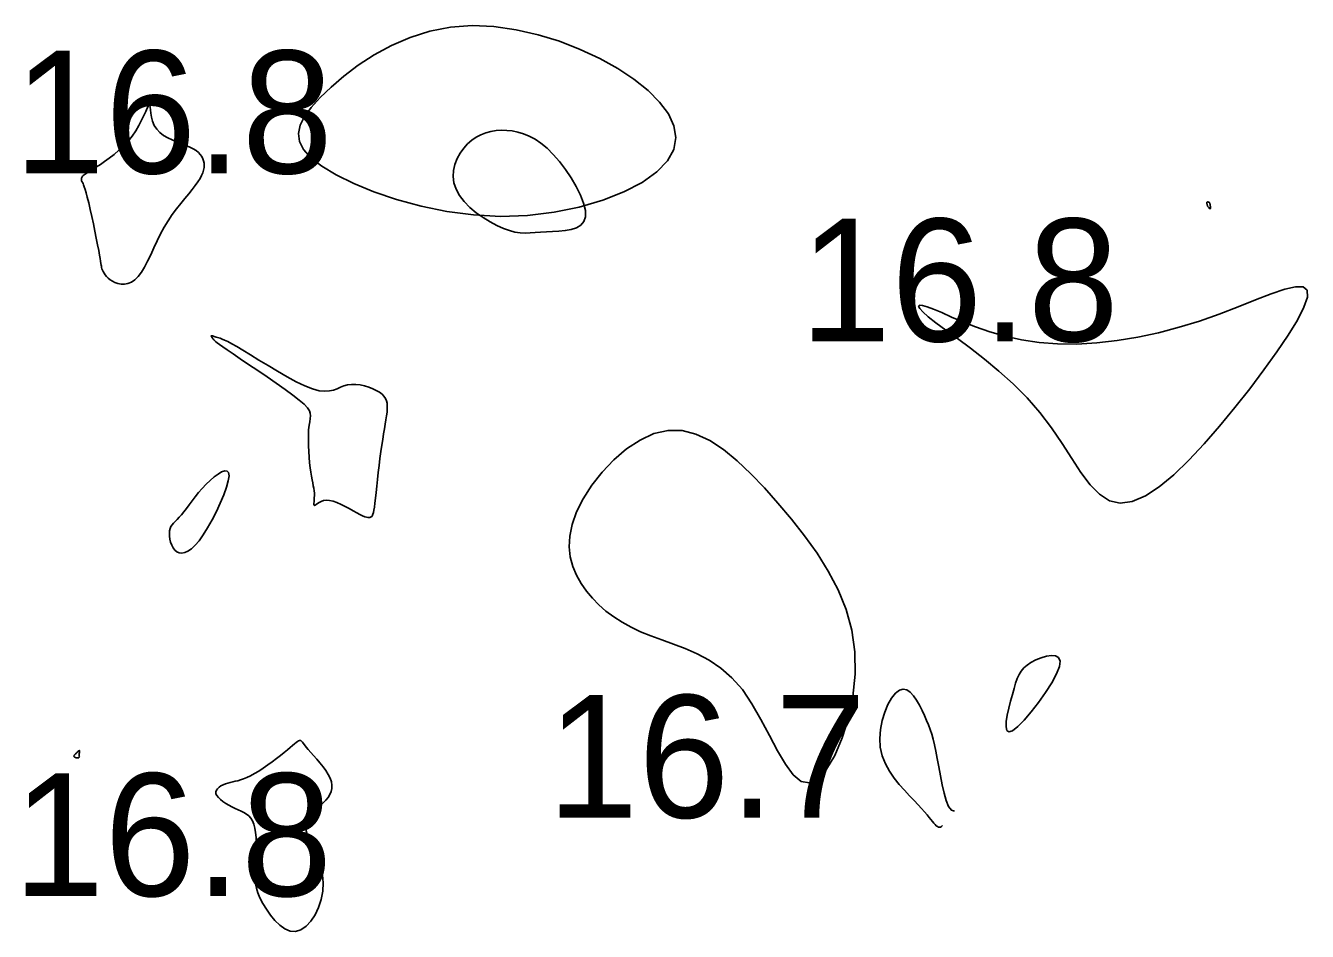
# Model space of a CAD drawing. Extents: x 3040093 to 3056816, y 408076 to 509144.
# Drawn here: x 3046611.8 to 3046664.1, y 434936.7 to 434973.6 of the extents above; entities that cross this region are included whole.
import ezdxf

# ---------------------------------------------------------------- set-up
doc = ezdxf.new("R2010")
doc.units = 0
doc.layers.add('V-CHAN-CONT-EL17', color=7, linetype='Continuous')
doc.layers.add('V-TOPO-SOUN-0610', color=7, linetype='Continuous')

msp = doc.modelspace()

# ---------------------------------------------------------------- linework, layer by layer
at = {"layer": 'V-CHAN-CONT-EL17'}
for points in [[(3046632.259, 434965.896), (3046633.336, 434966.027), (3046634.365, 434966.237), (3046635.323, 434966.517), (3046636.185, 434966.856), (3046636.929, 434967.242), (3046637.53, 434967.666), (3046637.967, 434968.117), (3046638.222, 434968.585), (3046638.302, 434969.064), (3046638.223, 434969.549), (3046637.998, 434970.035), (3046637.642, 434970.516), (3046637.17, 434970.987), (3046636.596, 434971.443), (3046635.933, 434971.879), (3046635.198, 434972.289), (3046634.402, 434972.663), (3046633.56, 434972.991), (3046632.684, 434973.262), (3046631.788, 434973.465), (3046630.886, 434973.591), (3046629.991, 434973.63), (3046629.115, 434973.569), (3046628.272, 434973.405), (3046627.468, 434973.149), (3046626.71, 434972.82), (3046626.002, 434972.436), (3046625.352, 434972.014), (3046624.763, 434971.571), (3046624.244, 434971.126), (3046623.799, 434970.697), (3046623.434, 434970.297), (3046623.158, 434969.924), (3046622.98, 434969.571), (3046622.908, 434969.234), (3046622.951, 434968.904), (3046623.119, 434968.577), (3046623.418, 434968.247), (3046623.859, 434967.906), (3046624.445, 434967.552), (3046625.163, 434967.197), (3046625.992, 434966.855), (3046626.915, 434966.541), (3046627.911, 434966.27), (3046628.963, 434966.055), (3046630.051, 434965.912), (3046631.156, 434965.856)], [(3046614.917, 434963.667), (3046614.944, 434963.605), (3046614.98, 434963.539), (3046615.025, 434963.47), (3046615.08, 434963.401), (3046615.146, 434963.333), (3046615.226, 434963.269), (3046615.319, 434963.21), (3046615.427, 434963.159), (3046615.546, 434963.12), (3046615.676, 434963.098), (3046615.812, 434963.097), (3046615.953, 434963.123), (3046616.095, 434963.178), (3046616.236, 434963.27), (3046616.374, 434963.401), (3046616.505, 434963.574), (3046616.632, 434963.785), (3046616.758, 434964.026), (3046616.884, 434964.289), (3046617.012, 434964.567), (3046617.146, 434964.852), (3046617.286, 434965.137), (3046617.437, 434965.415), (3046617.598, 434965.678), (3046617.766, 434965.928), (3046617.938, 434966.162), (3046618.11, 434966.382), (3046618.276, 434966.587), (3046618.434, 434966.777), (3046618.577, 434966.953), (3046618.704, 434967.115), (3046618.809, 434967.263), (3046618.895, 434967.398), (3046618.961, 434967.522), (3046619.01, 434967.636), (3046619.042, 434967.743), (3046619.06, 434967.843), (3046619.065, 434967.938), (3046619.058, 434968.03), (3046619.04, 434968.119), (3046619.01, 434968.207), (3046618.966, 434968.293), (3046618.907, 434968.376), (3046618.83, 434968.457), (3046618.735, 434968.535), (3046618.619, 434968.61), (3046618.48, 434968.681), (3046618.32, 434968.751), (3046618.142, 434968.819), (3046617.955, 434968.891), (3046617.766, 434968.97), (3046617.581, 434969.057), (3046617.408, 434969.158), (3046617.255, 434969.274), (3046617.128, 434969.409), (3046617.032, 434969.565), (3046616.964, 434969.732), (3046616.919, 434969.901), (3046616.889, 434970.061), (3046616.871, 434970.201), (3046616.857, 434970.311), (3046616.843, 434970.381), (3046616.822, 434970.4), (3046616.789, 434970.361), (3046616.743, 434970.27), (3046616.683, 434970.135), (3046616.607, 434969.966), (3046616.515, 434969.772), (3046616.405, 434969.562), (3046616.277, 434969.345), (3046616.129, 434969.129), (3046615.961, 434968.924), (3046615.777, 434968.73), (3046615.585, 434968.549), (3046615.388, 434968.382), (3046615.193, 434968.229), (3046615.006, 434968.093), (3046614.831, 434967.973), (3046614.676, 434967.87), (3046614.543, 434967.785), (3046614.433, 434967.717), (3046614.342, 434967.661), (3046614.269, 434967.617), (3046614.211, 434967.581), (3046614.166, 434967.551), (3046614.131, 434967.525), (3046614.105, 434967.499), (3046614.085, 434967.473), (3046614.071, 434967.445), (3046614.062, 434967.417), (3046614.057, 434967.388), (3046614.057, 434967.36), (3046614.06, 434967.333), (3046614.067, 434967.306), (3046614.077, 434967.282), (3046614.089, 434967.259), (3046614.104, 434967.232), (3046614.123, 434967.194), (3046614.146, 434967.14), (3046614.175, 434967.063), (3046614.209, 434966.957), (3046614.25, 434966.815), (3046614.299, 434966.632), (3046614.354, 434966.404), (3046614.415, 434966.14), (3046614.479, 434965.852), (3046614.544, 434965.551), (3046614.607, 434965.25), (3046614.666, 434964.961), (3046614.719, 434964.696), (3046614.763, 434964.466), (3046614.796, 434964.28), (3046614.821, 434964.135), (3046614.838, 434964.023), (3046614.851, 434963.938), (3046614.861, 434963.872), (3046614.871, 434963.819), (3046614.882, 434963.771), (3046614.897, 434963.723)], [(3046632.789, 434965.208), (3046632.571, 434965.191), (3046632.364, 434965.178), (3046632.16, 434965.175), (3046631.955, 434965.186), (3046631.743, 434965.217), (3046631.517, 434965.273), (3046631.273, 434965.359), (3046631.006, 434965.478), (3046630.726, 434965.627), (3046630.443, 434965.804), (3046630.166, 434966.004), (3046629.907, 434966.223), (3046629.676, 434966.458), (3046629.484, 434966.704), (3046629.341, 434966.958), (3046629.255, 434967.217), (3046629.222, 434967.475), (3046629.237, 434967.729), (3046629.293, 434967.976), (3046629.385, 434968.211), (3046629.506, 434968.431), (3046629.65, 434968.631), (3046629.81, 434968.809), (3046629.983, 434968.96), (3046630.165, 434969.085), (3046630.356, 434969.185), (3046630.555, 434969.263), (3046630.76, 434969.318), (3046630.972, 434969.352), (3046631.188, 434969.366), (3046631.409, 434969.361), (3046631.633, 434969.338), (3046631.859, 434969.294), (3046632.09, 434969.226), (3046632.324, 434969.129), (3046632.561, 434968.999), (3046632.803, 434968.835), (3046633.049, 434968.63), (3046633.299, 434968.383), (3046633.553, 434968.091), (3046633.801, 434967.766), (3046634.033, 434967.42), (3046634.241, 434967.067), (3046634.414, 434966.72), (3046634.541, 434966.391), (3046634.613, 434966.094), (3046634.621, 434965.843), (3046634.557, 434965.646), (3046634.43, 434965.499), (3046634.252, 434965.394), (3046634.036, 434965.323), (3046633.792, 434965.279), (3046633.534, 434965.253), (3046633.274, 434965.238), (3046633.022, 434965.224)], [(3046660.111, 434966.189), (3046660.113, 434966.209), (3046660.112, 434966.233), (3046660.109, 434966.26), (3046660.105, 434966.289), (3046660.1, 434966.318), (3046660.094, 434966.344), (3046660.088, 434966.367), (3046660.083, 434966.386), (3046660.078, 434966.4), (3046660.073, 434966.411), (3046660.068, 434966.418), (3046660.064, 434966.424), (3046660.059, 434966.427), (3046660.055, 434966.429), (3046660.05, 434966.431), (3046660.046, 434966.432), (3046660.042, 434966.434), (3046660.037, 434966.436), (3046660.032, 434966.438), (3046660.027, 434966.439), (3046660.022, 434966.441), (3046660.016, 434966.442), (3046660.01, 434966.443), (3046660.003, 434966.444), (3046659.997, 434966.444), (3046659.99, 434966.444), (3046659.983, 434966.442), (3046659.977, 434966.44), (3046659.972, 434966.437), (3046659.968, 434966.432), (3046659.964, 434966.426), (3046659.963, 434966.419), (3046659.962, 434966.411), (3046659.962, 434966.401), (3046659.964, 434966.391), (3046659.966, 434966.379), (3046659.968, 434966.368), (3046659.97, 434966.356), (3046659.973, 434966.345), (3046659.976, 434966.334), (3046659.978, 434966.323), (3046659.981, 434966.311), (3046659.985, 434966.3), (3046659.99, 434966.288), (3046659.996, 434966.275), (3046660.004, 434966.261), (3046660.013, 434966.246), (3046660.024, 434966.23), (3046660.037, 434966.214), (3046660.051, 434966.198), (3046660.064, 434966.185), (3046660.078, 434966.175), (3046660.089, 434966.169), (3046660.099, 434966.169), (3046660.107, 434966.175)], [(3046653.627, 434957.231), (3046654.055, 434956.595), (3046654.451, 434955.979), (3046654.829, 434955.411), (3046655.203, 434954.918), (3046655.586, 434954.526), (3046655.991, 434954.264), (3046656.434, 434954.158), (3046656.923, 434954.228), (3046657.455, 434954.459), (3046658.021, 434954.832), (3046658.615, 434955.324), (3046659.227, 434955.914), (3046659.852, 434956.581), (3046660.48, 434957.304), (3046661.104, 434958.061), (3046661.715, 434958.831), (3046662.294, 434959.594), (3046662.824, 434960.329), (3046663.285, 434961.014), (3046663.658, 434961.629), (3046663.924, 434962.153), (3046664.063, 434962.566), (3046664.056, 434962.846), (3046663.892, 434962.981), (3046663.581, 434962.985), (3046663.141, 434962.883), (3046662.592, 434962.698), (3046661.951, 434962.452), (3046661.236, 434962.17), (3046660.466, 434961.875), (3046659.658, 434961.589), (3046658.83, 434961.333), (3046657.99, 434961.113), (3046657.146, 434960.932), (3046656.305, 434960.793), (3046655.474, 434960.698), (3046654.661, 434960.651), (3046653.873, 434960.653), (3046653.118, 434960.709), (3046652.403, 434960.818), (3046651.731, 434960.969), (3046651.106, 434961.152), (3046650.532, 434961.351), (3046650.012, 434961.556), (3046649.551, 434961.753), (3046649.152, 434961.93), (3046648.818, 434962.074), (3046648.554, 434962.174), (3046648.362, 434962.227), (3046648.245, 434962.233), (3046648.208, 434962.191), (3046648.252, 434962.099), (3046648.382, 434961.957), (3046648.6, 434961.763), (3046648.909, 434961.518), (3046649.31, 434961.221), (3046649.786, 434960.873), (3046650.319, 434960.477), (3046650.888, 434960.036), (3046651.476, 434959.551), (3046652.062, 434959.025), (3046652.628, 434958.461), (3046653.155, 434957.861)], [(3046623.561, 434954.48), (3046623.558, 434954.388), (3046623.552, 434954.302), (3046623.547, 434954.225), (3046623.543, 434954.16), (3046623.544, 434954.11), (3046623.552, 434954.078), (3046623.569, 434954.067), (3046623.597, 434954.079), (3046623.637, 434954.108), (3046623.69, 434954.148), (3046623.757, 434954.192), (3046623.838, 434954.234), (3046623.934, 434954.266), (3046624.047, 434954.283), (3046624.176, 434954.278), (3046624.322, 434954.245), (3046624.481, 434954.189), (3046624.647, 434954.116), (3046624.816, 434954.032), (3046624.982, 434953.942), (3046625.141, 434953.853), (3046625.288, 434953.771), (3046625.418, 434953.7), (3046625.527, 434953.647), (3046625.616, 434953.61), (3046625.688, 434953.587), (3046625.746, 434953.575), (3046625.791, 434953.573), (3046625.826, 434953.579), (3046625.854, 434953.589), (3046625.877, 434953.603), (3046625.898, 434953.619), (3046625.917, 434953.64), (3046625.934, 434953.672), (3046625.951, 434953.72), (3046625.969, 434953.789), (3046625.987, 434953.882), (3046626.006, 434954.007), (3046626.026, 434954.166), (3046626.05, 434954.364), (3046626.075, 434954.595), (3046626.103, 434954.852), (3046626.133, 434955.127), (3046626.164, 434955.413), (3046626.198, 434955.702), (3046626.233, 434955.988), (3046626.269, 434956.264), (3046626.307, 434956.522), (3046626.346, 434956.762), (3046626.383, 434956.986), (3046626.419, 434957.193), (3046626.452, 434957.385), (3046626.481, 434957.561), (3046626.505, 434957.722), (3046626.523, 434957.87), (3046626.534, 434958.004), (3046626.535, 434958.127), (3046626.524, 434958.238), (3046626.5, 434958.341), (3046626.459, 434958.435), (3046626.399, 434958.523), (3046626.319, 434958.606), (3046626.215, 434958.684), (3046626.087, 434958.76), (3046625.939, 434958.83), (3046625.776, 434958.892), (3046625.602, 434958.944), (3046625.424, 434958.982), (3046625.247, 434959.003), (3046625.076, 434959.006), (3046624.915, 434958.987), (3046624.768, 434958.945), (3046624.629, 434958.889), (3046624.49, 434958.829), (3046624.341, 434958.775), (3046624.175, 434958.737), (3046623.984, 434958.725), (3046623.758, 434958.75), (3046623.49, 434958.822), (3046623.175, 434958.946), (3046622.823, 434959.115), (3046622.445, 434959.317), (3046622.056, 434959.54), (3046621.669, 434959.772), (3046621.297, 434960), (3046620.952, 434960.213), (3046620.648, 434960.399), (3046620.396, 434960.549), (3046620.19, 434960.665), (3046620.027, 434960.751), (3046619.898, 434960.813), (3046619.798, 434960.856), (3046619.72, 434960.884), (3046619.658, 434960.903), (3046619.606, 434960.918), (3046619.559, 434960.932), (3046619.515, 434960.946), (3046619.475, 434960.959), (3046619.441, 434960.971), (3046619.411, 434960.98), (3046619.387, 434960.987), (3046619.37, 434960.989), (3046619.359, 434960.987), (3046619.355, 434960.98), (3046619.357, 434960.969), (3046619.364, 434960.954), (3046619.375, 434960.935), (3046619.39, 434960.915), (3046619.407, 434960.892), (3046619.425, 434960.869), (3046619.443, 434960.846), (3046619.462, 434960.823), (3046619.488, 434960.795), (3046619.529, 434960.757), (3046619.594, 434960.705), (3046619.689, 434960.633), (3046619.824, 434960.536), (3046620.005, 434960.41), (3046620.242, 434960.249), (3046620.537, 434960.05), (3046620.878, 434959.821), (3046621.248, 434959.572), (3046621.63, 434959.312), (3046622.008, 434959.052), (3046622.364, 434958.8), (3046622.682, 434958.567), (3046622.945, 434958.363), (3046623.14, 434958.193), (3046623.273, 434958.053), (3046623.355, 434957.934), (3046623.395, 434957.827), (3046623.404, 434957.722), (3046623.391, 434957.612), (3046623.368, 434957.486), (3046623.343, 434957.338), (3046623.326, 434957.16), (3046623.317, 434956.956), (3046623.315, 434956.735), (3046623.32, 434956.502), (3046623.331, 434956.266), (3046623.347, 434956.033), (3046623.367, 434955.81), (3046623.39, 434955.605), (3046623.415, 434955.422), (3046623.442, 434955.261), (3046623.468, 434955.119), (3046623.494, 434954.992), (3046623.516, 434954.877), (3046623.536, 434954.771), (3046623.55, 434954.672), (3046623.559, 434954.575)], [(3046641.41, 434945.986), (3046641.776, 434945.349), (3046642.12, 434944.697), (3046642.449, 434944.074), (3046642.77, 434943.524), (3046643.089, 434943.092), (3046643.414, 434942.822), (3046643.75, 434942.759), (3046644.101, 434942.932), (3046644.453, 434943.319), (3046644.789, 434943.884), (3046645.09, 434944.591), (3046645.34, 434945.403), (3046645.521, 434946.284), (3046645.615, 434947.198), (3046645.606, 434948.108), (3046645.479, 434948.985), (3046645.247, 434949.823), (3046644.923, 434950.625), (3046644.523, 434951.394), (3046644.062, 434952.129), (3046643.556, 434952.835), (3046643.02, 434953.511), (3046642.469, 434954.161), (3046641.915, 434954.784), (3046641.361, 434955.366), (3046640.806, 434955.891), (3046640.248, 434956.345), (3046639.689, 434956.712), (3046639.125, 434956.976), (3046638.558, 434957.121), (3046637.986, 434957.131), (3046637.411, 434956.998), (3046636.842, 434956.738), (3046636.292, 434956.374), (3046635.774, 434955.93), (3046635.299, 434955.428), (3046634.879, 434954.891), (3046634.528, 434954.342), (3046634.258, 434953.805), (3046634.076, 434953.299), (3046633.978, 434952.825), (3046633.955, 434952.383), (3046633.998, 434951.97), (3046634.098, 434951.585), (3046634.247, 434951.226), (3046634.436, 434950.891), (3046634.655, 434950.579), (3046634.898, 434950.289), (3046635.165, 434950.018), (3046635.454, 434949.766), (3046635.769, 434949.532), (3046636.109, 434949.314), (3046636.475, 434949.112), (3046636.868, 434948.925), (3046637.29, 434948.75), (3046637.738, 434948.586), (3046638.208, 434948.42), (3046638.691, 434948.237), (3046639.178, 434948.022), (3046639.662, 434947.763), (3046640.135, 434947.442), (3046640.589, 434947.048), (3046641.016, 434946.564)], [(3046617.644, 434952.935), (3046617.648, 434952.817), (3046617.666, 434952.693), (3046617.696, 434952.569), (3046617.74, 434952.45), (3046617.796, 434952.342), (3046617.866, 434952.251), (3046617.948, 434952.181), (3046618.043, 434952.139), (3046618.151, 434952.127), (3046618.27, 434952.149), (3046618.401, 434952.208), (3046618.543, 434952.306), (3046618.695, 434952.448), (3046618.857, 434952.635), (3046619.028, 434952.872), (3046619.207, 434953.158), (3046619.388, 434953.48), (3046619.562, 434953.822), (3046619.723, 434954.168), (3046619.863, 434954.503), (3046619.973, 434954.81), (3046620.048, 434955.074), (3046620.079, 434955.277), (3046620.061, 434955.409), (3046620, 434955.474), (3046619.903, 434955.481), (3046619.777, 434955.437), (3046619.631, 434955.352), (3046619.471, 434955.234), (3046619.305, 434955.092), (3046619.142, 434954.934), (3046618.986, 434954.768), (3046618.84, 434954.598), (3046618.703, 434954.428), (3046618.574, 434954.261), (3046618.453, 434954.1), (3046618.34, 434953.949), (3046618.234, 434953.811), (3046618.135, 434953.689), (3046618.043, 434953.587), (3046617.958, 434953.499), (3046617.882, 434953.423), (3046617.815, 434953.353), (3046617.757, 434953.284), (3046617.711, 434953.212), (3046617.676, 434953.133), (3046617.653, 434953.041)], [(3046652.247, 434945.055), (3046652.51, 434945.32), (3046652.802, 434945.659), (3046653.102, 434946.043), (3046653.388, 434946.448), (3046653.639, 434946.844), (3046653.833, 434947.206), (3046653.95, 434947.507), (3046653.974, 434947.725), (3046653.916, 434947.866), (3046653.793, 434947.94), (3046653.621, 434947.957), (3046653.418, 434947.928), (3046653.2, 434947.864), (3046652.986, 434947.775), (3046652.79, 434947.673), (3046652.628, 434947.564), (3046652.496, 434947.447), (3046652.389, 434947.319), (3046652.301, 434947.176), (3046652.228, 434947.013), (3046652.162, 434946.827), (3046652.098, 434946.614), (3046652.031, 434946.37), (3046651.957, 434946.095), (3046651.884, 434945.805), (3046651.823, 434945.521), (3046651.782, 434945.262), (3046651.773, 434945.049), (3046651.805, 434944.903), (3046651.889, 434944.843), (3046652.035, 434944.889)], [(3046621.458, 434937.849), (3046621.601, 434937.608), (3046621.766, 434937.37), (3046621.95, 434937.148), (3046622.148, 434936.957), (3046622.358, 434936.811), (3046622.574, 434936.723), (3046622.792, 434936.709), (3046623.01, 434936.777), (3046623.219, 434936.921), (3046623.413, 434937.128), (3046623.586, 434937.386), (3046623.73, 434937.682), (3046623.839, 434938.006), (3046623.905, 434938.344), (3046623.921, 434938.686), (3046623.885, 434939.019), (3046623.807, 434939.342), (3046623.699, 434939.65), (3046623.575, 434939.943), (3046623.45, 434940.218), (3046623.335, 434940.473), (3046623.246, 434940.705), (3046623.196, 434940.913), (3046623.193, 434941.095), (3046623.234, 434941.255), (3046623.311, 434941.395), (3046623.413, 434941.521), (3046623.534, 434941.635), (3046623.664, 434941.742), (3046623.795, 434941.845), (3046623.919, 434941.949), (3046624.028, 434942.056), (3046624.119, 434942.167), (3046624.191, 434942.284), (3046624.242, 434942.406), (3046624.271, 434942.533), (3046624.275, 434942.667), (3046624.254, 434942.807), (3046624.205, 434942.953), (3046624.128, 434943.107), (3046624.029, 434943.264), (3046623.914, 434943.422), (3046623.788, 434943.579), (3046623.658, 434943.73), (3046623.531, 434943.873), (3046623.413, 434944.005), (3046623.31, 434944.122), (3046623.226, 434944.223), (3046623.16, 434944.306), (3046623.109, 434944.374), (3046623.069, 434944.426), (3046623.036, 434944.463), (3046623.008, 434944.486), (3046622.98, 434944.495), (3046622.95, 434944.49), (3046622.913, 434944.474), (3046622.868, 434944.444), (3046622.814, 434944.402), (3046622.748, 434944.348), (3046622.669, 434944.28), (3046622.574, 434944.2), (3046622.463, 434944.107), (3046622.333, 434944.001), (3046622.183, 434943.883), (3046622.018, 434943.756), (3046621.841, 434943.624), (3046621.658, 434943.492), (3046621.472, 434943.364), (3046621.29, 434943.244), (3046621.114, 434943.137), (3046620.95, 434943.046), (3046620.802, 434942.974), (3046620.668, 434942.92), (3046620.546, 434942.88), (3046620.434, 434942.849), (3046620.328, 434942.825), (3046620.228, 434942.804), (3046620.131, 434942.782), (3046620.033, 434942.756), (3046619.935, 434942.724), (3046619.839, 434942.684), (3046619.75, 434942.637), (3046619.671, 434942.584), (3046619.607, 434942.525), (3046619.562, 434942.46), (3046619.54, 434942.392), (3046619.545, 434942.318), (3046619.581, 434942.241), (3046619.643, 434942.162), (3046619.728, 434942.082), (3046619.83, 434942.002), (3046619.946, 434941.924), (3046620.071, 434941.849), (3046620.2, 434941.779), (3046620.329, 434941.716), (3046620.454, 434941.659), (3046620.573, 434941.604), (3046620.685, 434941.549), (3046620.789, 434941.486), (3046620.882, 434941.413), (3046620.965, 434941.325), (3046621.035, 434941.216), (3046621.092, 434941.082), (3046621.134, 434940.92), (3046621.164, 434940.734), (3046621.181, 434940.532), (3046621.19, 434940.318), (3046621.19, 434940.098), (3046621.184, 434939.88), (3046621.173, 434939.668), (3046621.159, 434939.47), (3046621.145, 434939.288), (3046621.133, 434939.12), (3046621.128, 434938.959), (3046621.134, 434938.801), (3046621.154, 434938.64), (3046621.193, 434938.469), (3046621.254, 434938.283), (3046621.341, 434938.077)], [(3046613.823, 434943.79), (3046613.844, 434943.786), (3046613.866, 434943.783), (3046613.888, 434943.781), (3046613.909, 434943.782), (3046613.929, 434943.784), (3046613.946, 434943.788), (3046613.959, 434943.795), (3046613.967, 434943.804), (3046613.972, 434943.815), (3046613.973, 434943.829), (3046613.972, 434943.844), (3046613.971, 434943.862), (3046613.969, 434943.883), (3046613.967, 434943.905), (3046613.967, 434943.929), (3046613.97, 434943.955), (3046613.973, 434943.982), (3046613.978, 434944.008), (3046613.981, 434944.032), (3046613.984, 434944.052), (3046613.984, 434944.069), (3046613.982, 434944.08), (3046613.975, 434944.083), (3046613.963, 434944.079), (3046613.947, 434944.068), (3046613.929, 434944.052), (3046613.908, 434944.032), (3046613.886, 434944.01), (3046613.864, 434943.987), (3046613.842, 434943.964), (3046613.823, 434943.944), (3046613.806, 434943.927), (3046613.792, 434943.912), (3046613.78, 434943.901), (3046613.771, 434943.891), (3046613.764, 434943.882), (3046613.758, 434943.875), (3046613.755, 434943.868), (3046613.753, 434943.86), (3046613.752, 434943.853), (3046613.753, 434943.844), (3046613.756, 434943.836), (3046613.76, 434943.827), (3046613.767, 434943.818), (3046613.777, 434943.81), (3046613.79, 434943.803), (3046613.805, 434943.796)]]:
    msp.add_lwpolyline(points, close=True, dxfattribs=at)
msp.add_lwpolyline([(3046649.675, 434941.612), (3046649.546, 434941.653), (3046649.432, 434941.802), (3046649.332, 434942.039), (3046649.243, 434942.34), (3046649.164, 434942.684), (3046649.093, 434943.049), (3046649.029, 434943.412), (3046648.969, 434943.751), (3046648.911, 434944.049), (3046648.855, 434944.309), (3046648.798, 434944.539), (3046648.739, 434944.746), (3046648.675, 434944.938), (3046648.606, 434945.123), (3046648.53, 434945.31), (3046648.444, 434945.505), (3046648.348, 434945.714), (3046648.241, 434945.926), (3046648.125, 434946.128), (3046648, 434946.308), (3046647.866, 434946.453), (3046647.725, 434946.548), (3046647.576, 434946.582), (3046647.42, 434946.54), (3046647.26, 434946.415), (3046647.101, 434946.216), (3046646.952, 434945.955), (3046646.822, 434945.647), (3046646.718, 434945.305), (3046646.648, 434944.943), (3046646.621, 434944.574), (3046646.644, 434944.212), (3046646.724, 434943.868), (3046646.851, 434943.544), (3046647.016, 434943.241), (3046647.207, 434942.959), (3046647.414, 434942.698), (3046647.626, 434942.458), (3046647.833, 434942.24), (3046648.023, 434942.043), (3046648.189, 434941.868), (3046648.33, 434941.713), (3046648.45, 434941.577), (3046648.551, 434941.458), (3046648.636, 434941.355), (3046648.709, 434941.265), (3046648.772, 434941.188), (3046648.828, 434941.121), (3046648.879, 434941.064), (3046648.926, 434941.017), (3046648.971, 434940.981), (3046649.014, 434940.958), (3046649.056, 434940.95), (3046649.097, 434940.957), (3046649.138, 434940.98), (3046649.18, 434941.022)], dxfattribs=at)

# ---------------------------------------------------------------- texts
at = {"layer": 'V-TOPO-SOUN-0610'}
for s, p in [('16.8 ', (3046611.303, 434967.61)), ('16.8 ', (3046643.363, 434960.76)), ('16.7 ', (3046633.053, 434941.34)), ('16.8 ', (3046611.273, 434938.15))]:
    msp.add_text(s, height=5, dxfattribs=at).set_placement(p)

doc.saveas('drawing.dxf')
